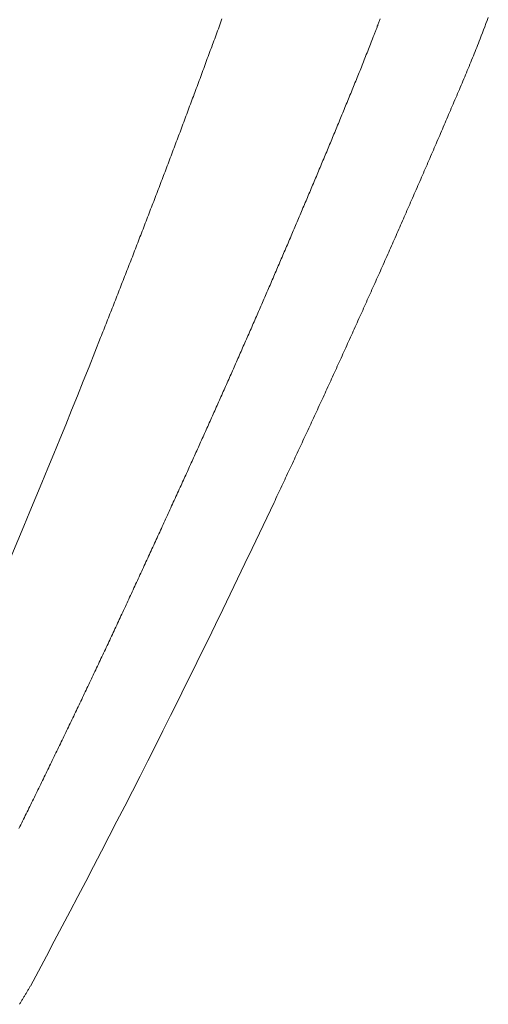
# Model space of a CAD drawing. Header units: millimetres. Extents: x -2274 to 12297, y -16157 to 26321.
# Tile 257 of 295: x -478.63 to -471.95, y -853.95 to -839.92. Entities that reach past the tile are written whole.
import ezdxf

# ---------------------------------------------------------------- set-up
doc = ezdxf.new("R2010")
doc.units = ezdxf.units.MM

msp = doc.modelspace()

# ---------------------------------------------------------------- linework, layer by layer
at = {"color": 253, "linetype": 'ByBlock', "lineweight": 13}
for points in [[(-480.261, -851.026, 0.01172), (-477.477, -844.453)], [(-478.479, -853.694, 0.013056), (-475.005, -846.803)]]:
    msp.add_lwpolyline(points, format="xyb", dxfattribs=at)
at = {"color": 253, "lineweight": 13}
for points in [[(-477.478, -844.453, 0), (-477.467, -844.425, 0), (-477.455, -844.397, 0), (-477.444, -844.369, 0), (-477.433, -844.341, 0), (-477.422, -844.312, 0), (-477.411, -844.284, 0), (-477.4, -844.256, 0), (-477.389, -844.228, 0), (-477.378, -844.2, 0), (-477.367, -844.172, 0), (-477.355, -844.144, 0), (-477.344, -844.116, 0), (-477.333, -844.088, 0), (-477.322, -844.06, 0), (-477.311, -844.032, 0), (-477.3, -844.004, 0), (-477.289, -843.975, 0), (-477.278, -843.947, 0), (-477.267, -843.919, 0), (-477.256, -843.891, 0), (-477.245, -843.863, 0), (-477.234, -843.835, 0), (-477.223, -843.807, 0), (-477.212, -843.779, 0), (-477.201, -843.751, 0), (-477.19, -843.722, 0), (-477.179, -843.694, 0), (-477.168, -843.666, 0), (-477.157, -843.638, 0), (-477.146, -843.61, 0), (-477.135, -843.582, 0), (-477.124, -843.554, 0), (-477.113, -843.526, 0), (-477.102, -843.498, 0), (-477.091, -843.469, 0), (-477.08, -843.441, 0), (-477.069, -843.413, 0), (-477.058, -843.385, 0), (-477.047, -843.357, 0), (-477.036, -843.329, 0), (-477.025, -843.301, 0), (-477.014, -843.272, 0), (-477.003, -843.244, 0), (-476.992, -843.216, 0), (-476.981, -843.188, 0), (-476.97, -843.16, 0), (-476.959, -843.132, 0), (-476.948, -843.103, 0), (-476.938, -843.075, 0), (-476.927, -843.047, 0), (-476.916, -843.019, 0), (-476.905, -842.991, 0), (-476.894, -842.963, 0), (-476.883, -842.934, 0), (-476.872, -842.906, 0), (-476.861, -842.878, 0), (-476.85, -842.85, 0), (-476.84, -842.822, 0), (-476.829, -842.794, 0), (-476.818, -842.765, 0), (-476.807, -842.737, 0), (-476.796, -842.709, 0), (-476.785, -842.681, 0), (-476.775, -842.653, 0), (-476.764, -842.625, 0), (-476.753, -842.596, 0), (-476.742, -842.568, 0), (-476.731, -842.54, 0), (-476.72, -842.512, 0), (-476.71, -842.484, 0), (-476.699, -842.455, 0), (-476.688, -842.427, 0), (-476.677, -842.399, 0), (-476.667, -842.371, 0), (-476.656, -842.343, 0), (-476.645, -842.314, 0), (-476.634, -842.286, 0), (-476.623, -842.258, 0), (-476.613, -842.23, 0), (-476.602, -842.201, 0), (-476.591, -842.173, 0), (-476.58, -842.145, 0), (-476.57, -842.117, 0), (-476.559, -842.089, 0), (-476.548, -842.06, 0), (-476.538, -842.032, 0), (-476.527, -842.004, 0), (-476.516, -841.976, 0), (-476.505, -841.947, 0), (-476.495, -841.919, 0), (-476.484, -841.891, 0), (-476.473, -841.863, 0), (-476.463, -841.834, 0), (-476.452, -841.806, 0), (-476.441, -841.778, 0), (-476.431, -841.75, 0), (-476.42, -841.721, 0), (-476.409, -841.693, 0), (-476.399, -841.665, 0), (-476.388, -841.637, 0), (-476.377, -841.608, 0), (-476.367, -841.58, 0), (-476.356, -841.552, 0), (-476.345, -841.524, 0), (-476.335, -841.495, 0), (-476.324, -841.467, 0), (-476.314, -841.439, 0), (-476.303, -841.411, 0), (-476.292, -841.382, 0), (-476.282, -841.354, 0), (-476.271, -841.326, 0), (-476.261, -841.297, 0), (-476.25, -841.269, 0), (-476.239, -841.241, 0), (-476.229, -841.213, 0), (-476.218, -841.184, 0), (-476.208, -841.156, 0), (-476.197, -841.128, 0), (-476.187, -841.099, 0), (-476.176, -841.071, 0), (-476.165, -841.043, 0), (-476.155, -841.015, 0), (-476.144, -840.986, 0), (-476.134, -840.958, 0), (-476.123, -840.93, 0), (-476.113, -840.901, 0), (-476.102, -840.873, 0), (-476.092, -840.845, 0), (-476.081, -840.816, 0), (-476.071, -840.788, 0), (-476.06, -840.76, 0), (-476.05, -840.731, 0), (-476.039, -840.703, 0), (-476.029, -840.675, 0), (-476.018, -840.647, 0), (-476.008, -840.618, 0), (-475.997, -840.59, 0), (-475.987, -840.562, 0), (-475.976, -840.533, 0), (-475.966, -840.505, 0), (-475.956, -840.477, 0), (-475.945, -840.448, 0), (-475.935, -840.42, 0), (-475.924, -840.392, 0), (-475.914, -840.363, 0), (-475.903, -840.335, 0), (-475.893, -840.307, 0), (-475.883, -840.278, 0), (-475.872, -840.25, 0), (-475.862, -840.222, 0), (-475.851, -840.193, 0), (-475.841, -840.165, 0), (-475.831, -840.136, 0), (-475.82, -840.108, 0), (-475.81, -840.08, 0), (-475.799, -840.051, 0), (-475.789, -840.023, 0), (-475.779, -839.995, 0), (-475.768, -839.966, 0), (-475.758, -839.938, 0), (-475.748, -839.91, 0)], [(-473.599, -840.193, 0), (-473.594, -840.181, 0), (-473.59, -840.169, 0), (-473.585, -840.158, 0), (-473.581, -840.146, 0), (-473.576, -840.134, 0), (-473.572, -840.123, 0), (-473.567, -840.111, 0), (-473.563, -840.099, 0), (-473.558, -840.088, 0), (-473.554, -840.076, 0), (-473.549, -840.064, 0), (-473.545, -840.052, 0), (-473.54, -840.041, 0), (-473.536, -840.029, 0), (-473.532, -840.017, 0), (-473.527, -840.006, 0), (-473.523, -839.994, 0), (-473.519, -839.982, 0), (-473.514, -839.97, 0), (-473.51, -839.959, 0), (-473.506, -839.947, 0), (-473.501, -839.935, 0), (-473.497, -839.923, 0), (-473.493, -839.912, 0)], [(-472.066, -840.197, 0), (-472.05, -840.154, 0), (-472.033, -840.11, 0), (-472.016, -840.066, 0), (-472, -840.023, 0), (-471.983, -839.979, 0), (-471.967, -839.936, 0), (-471.95, -839.892, 0)], [(-476.331, -846.561, 0), (-476.32, -846.536, 0), (-476.309, -846.511, 0), (-476.298, -846.486, 0), (-476.286, -846.462, 0), (-476.275, -846.437, 0), (-476.264, -846.412, 0), (-476.253, -846.388, 0), (-476.241, -846.363, 0), (-476.23, -846.338, 0), (-476.219, -846.313, 0), (-476.208, -846.289, 0), (-476.196, -846.264, 0), (-476.185, -846.239, 0), (-476.174, -846.214, 0), (-476.163, -846.19, 0), (-476.151, -846.165, 0), (-476.14, -846.14, 0), (-476.129, -846.115, 0), (-476.118, -846.091, 0), (-476.107, -846.066, 0), (-476.095, -846.041, 0), (-476.084, -846.016, 0), (-476.073, -845.991, 0), (-476.062, -845.967, 0), (-476.051, -845.942, 0), (-476.04, -845.917, 0), (-476.028, -845.892, 0), (-476.017, -845.868, 0), (-476.006, -845.843, 0), (-475.995, -845.818, 0), (-475.984, -845.793, 0), (-475.973, -845.768, 0), (-475.961, -845.744, 0), (-475.95, -845.719, 0), (-475.939, -845.694, 0), (-475.928, -845.669, 0), (-475.917, -845.644, 0), (-475.906, -845.62, 0), (-475.895, -845.595, 0), (-475.884, -845.57, 0), (-475.872, -845.545, 0), (-475.861, -845.52, 0), (-475.85, -845.496, 0), (-475.839, -845.471, 0), (-475.828, -845.446, 0), (-475.817, -845.421, 0), (-475.806, -845.396, 0), (-475.795, -845.372, 0), (-475.784, -845.347, 0), (-475.773, -845.322, 0), (-475.762, -845.297, 0), (-475.751, -845.272, 0), (-475.74, -845.247, 0), (-475.728, -845.223, 0), (-475.717, -845.198, 0), (-475.706, -845.173, 0), (-475.695, -845.148, 0), (-475.684, -845.123, 0), (-475.673, -845.098, 0), (-475.662, -845.074, 0), (-475.651, -845.049, 0), (-475.64, -845.024, 0), (-475.629, -844.999, 0), (-475.618, -844.974, 0), (-475.607, -844.949, 0), (-475.596, -844.925, 0), (-475.585, -844.9, 0), (-475.574, -844.875, 0), (-475.563, -844.85, 0), (-475.552, -844.825, 0), (-475.541, -844.8, 0), (-475.53, -844.775, 0), (-475.519, -844.751, 0), (-475.508, -844.726, 0), (-475.497, -844.701, 0), (-475.486, -844.676, 0), (-475.475, -844.651, 0), (-475.464, -844.626, 0), (-475.454, -844.601, 0), (-475.443, -844.576, 0), (-475.432, -844.552, 0), (-475.421, -844.527, 0), (-475.41, -844.502, 0), (-475.399, -844.477, 0), (-475.388, -844.452, 0), (-475.377, -844.427, 0), (-475.366, -844.402, 0), (-475.355, -844.377, 0), (-475.344, -844.352, 0), (-475.333, -844.328, 0), (-475.323, -844.303, 0), (-475.312, -844.278, 0), (-475.301, -844.253, 0), (-475.29, -844.228, 0), (-475.279, -844.203, 0), (-475.268, -844.178, 0), (-475.257, -844.153, 0), (-475.246, -844.128, 0), (-475.236, -844.103, 0), (-475.225, -844.079, 0), (-475.214, -844.054, 0), (-475.203, -844.029, 0), (-475.192, -844.004, 0), (-475.181, -843.979, 0), (-475.17, -843.954, 0), (-475.16, -843.929, 0), (-475.149, -843.904, 0), (-475.138, -843.879, 0), (-475.127, -843.854, 0), (-475.116, -843.829, 0), (-475.106, -843.804, 0), (-475.095, -843.779, 0), (-475.084, -843.754, 0), (-475.073, -843.73, 0), (-475.062, -843.705, 0), (-475.052, -843.68, 0), (-475.041, -843.655, 0), (-475.03, -843.63, 0), (-475.019, -843.605, 0), (-475.008, -843.58, 0), (-474.998, -843.555, 0), (-474.987, -843.53, 0), (-474.976, -843.505, 0), (-474.965, -843.48, 0), (-474.955, -843.455, 0), (-474.944, -843.43, 0), (-474.933, -843.405, 0), (-474.922, -843.38, 0), (-474.912, -843.355, 0), (-474.901, -843.33, 0), (-474.89, -843.305, 0), (-474.879, -843.28, 0), (-474.869, -843.255, 0), (-474.858, -843.23, 0), (-474.847, -843.205, 0), (-474.837, -843.18, 0), (-474.826, -843.155, 0), (-474.815, -843.13, 0), (-474.805, -843.105, 0), (-474.794, -843.08, 0), (-474.783, -843.055, 0), (-474.772, -843.03, 0), (-474.762, -843.005, 0), (-474.751, -842.98, 0), (-474.74, -842.955, 0), (-474.73, -842.93, 0), (-474.719, -842.905, 0), (-474.709, -842.88, 0), (-474.698, -842.855, 0), (-474.687, -842.83, 0), (-474.677, -842.805, 0), (-474.666, -842.78, 0), (-474.655, -842.755, 0), (-474.645, -842.73, 0), (-474.634, -842.705, 0), (-474.623, -842.68, 0), (-474.613, -842.655, 0), (-474.602, -842.63, 0), (-474.592, -842.605, 0), (-474.581, -842.58, 0), (-474.57, -842.555, 0), (-474.56, -842.53, 0), (-474.549, -842.505, 0), (-474.539, -842.48, 0), (-474.528, -842.455, 0), (-474.517, -842.43, 0), (-474.507, -842.405, 0), (-474.496, -842.38, 0), (-474.486, -842.355, 0), (-474.475, -842.33, 0), (-474.465, -842.305, 0), (-474.454, -842.28, 0), (-474.444, -842.255, 0), (-474.433, -842.23, 0), (-474.423, -842.205, 0), (-474.412, -842.18, 0), (-474.401, -842.155, 0), (-474.391, -842.13, 0), (-474.38, -842.105, 0), (-474.37, -842.079, 0), (-474.359, -842.054, 0), (-474.349, -842.029, 0), (-474.338, -842.004, 0), (-474.328, -841.979, 0), (-474.317, -841.954, 0), (-474.307, -841.929, 0), (-474.296, -841.904, 0), (-474.286, -841.879, 0), (-474.275, -841.854, 0), (-474.265, -841.829, 0), (-474.254, -841.804, 0), (-474.244, -841.779, 0), (-474.234, -841.754, 0), (-474.223, -841.728, 0), (-474.213, -841.703, 0), (-474.202, -841.678, 0), (-474.192, -841.653, 0), (-474.181, -841.628, 0), (-474.171, -841.603, 0), (-474.16, -841.578, 0), (-474.15, -841.553, 0), (-474.14, -841.528, 0), (-474.129, -841.503, 0), (-474.119, -841.477, 0), (-474.108, -841.452, 0), (-474.098, -841.427, 0), (-474.088, -841.402, 0), (-474.077, -841.377, 0), (-474.067, -841.352, 0), (-474.056, -841.327, 0), (-474.046, -841.302, 0), (-474.036, -841.277, 0), (-474.025, -841.251, 0), (-474.015, -841.226, 0), (-474.005, -841.201, 0), (-473.994, -841.176, 0), (-473.984, -841.151, 0), (-473.974, -841.126, 0), (-473.963, -841.101, 0), (-473.953, -841.075, 0), (-473.943, -841.05, 0), (-473.933, -841.025, 0), (-473.922, -841, 0), (-473.912, -840.975, 0), (-473.902, -840.95, 0), (-473.892, -840.924, 0), (-473.881, -840.899, 0), (-473.871, -840.874, 0), (-473.861, -840.849, 0), (-473.851, -840.824, 0), (-473.84, -840.799, 0), (-473.83, -840.773, 0), (-473.82, -840.748, 0), (-473.81, -840.723, 0), (-473.8, -840.698, 0), (-473.79, -840.673, 0), (-473.779, -840.647, 0), (-473.769, -840.622, 0), (-473.759, -840.597, 0), (-473.749, -840.572, 0), (-473.739, -840.546, 0), (-473.729, -840.521, 0), (-473.719, -840.496, 0), (-473.709, -840.471, 0), (-473.699, -840.445, 0), (-473.689, -840.42, 0), (-473.679, -840.395, 0), (-473.669, -840.37, 0), (-473.659, -840.344, 0), (-473.649, -840.319, 0), (-473.639, -840.294, 0), (-473.629, -840.269, 0), (-473.619, -840.243, 0), (-473.609, -840.218, 0), (-473.599, -840.193, 0)], [(-475.005, -846.803, 0), (-474.991, -846.774, 0), (-474.978, -846.744, 0), (-474.964, -846.715, 0), (-474.95, -846.686, 0), (-474.936, -846.656, 0), (-474.922, -846.627, 0), (-474.908, -846.598, 0), (-474.894, -846.568, 0), (-474.881, -846.539, 0), (-474.867, -846.51, 0), (-474.853, -846.48, 0), (-474.839, -846.451, 0), (-474.825, -846.422, 0), (-474.812, -846.392, 0), (-474.798, -846.363, 0), (-474.784, -846.334, 0), (-474.77, -846.304, 0), (-474.757, -846.275, 0), (-474.743, -846.246, 0), (-474.729, -846.216, 0), (-474.715, -846.187, 0), (-474.702, -846.157, 0), (-474.688, -846.128, 0), (-474.674, -846.099, 0), (-474.66, -846.069, 0), (-474.647, -846.04, 0), (-474.633, -846.011, 0), (-474.619, -845.981, 0), (-474.606, -845.952, 0), (-474.592, -845.922, 0), (-474.578, -845.893, 0), (-474.564, -845.864, 0), (-474.551, -845.834, 0), (-474.537, -845.805, 0), (-474.523, -845.775, 0), (-474.51, -845.746, 0), (-474.496, -845.717, 0), (-474.482, -845.687, 0), (-474.469, -845.658, 0), (-474.455, -845.628, 0), (-474.442, -845.599, 0), (-474.428, -845.569, 0), (-474.414, -845.54, 0), (-474.401, -845.511, 0), (-474.387, -845.481, 0), (-474.374, -845.452, 0), (-474.36, -845.422, 0), (-474.346, -845.393, 0), (-474.333, -845.363, 0), (-474.319, -845.334, 0), (-474.306, -845.305, 0), (-474.292, -845.275, 0), (-474.278, -845.246, 0), (-474.265, -845.216, 0), (-474.251, -845.187, 0), (-474.238, -845.157, 0), (-474.224, -845.128, 0), (-474.211, -845.098, 0), (-474.197, -845.069, 0), (-474.184, -845.039, 0), (-474.17, -845.01, 0), (-474.157, -844.98, 0), (-474.143, -844.951, 0), (-474.13, -844.921, 0), (-474.116, -844.892, 0), (-474.103, -844.862, 0), (-474.089, -844.833, 0), (-474.076, -844.803, 0), (-474.062, -844.774, 0), (-474.049, -844.744, 0), (-474.035, -844.715, 0), (-474.022, -844.685, 0), (-474.009, -844.656, 0), (-473.995, -844.626, 0), (-473.982, -844.597, 0), (-473.968, -844.567, 0), (-473.955, -844.538, 0), (-473.941, -844.508, 0), (-473.928, -844.479, 0), (-473.915, -844.449, 0), (-473.901, -844.42, 0), (-473.888, -844.39, 0), (-473.875, -844.361, 0), (-473.861, -844.331, 0), (-473.848, -844.302, 0), (-473.834, -844.272, 0), (-473.821, -844.242, 0), (-473.808, -844.213, 0), (-473.794, -844.183, 0), (-473.781, -844.154, 0), (-473.768, -844.124, 0), (-473.754, -844.095, 0), (-473.741, -844.065, 0), (-473.728, -844.036, 0), (-473.714, -844.006, 0), (-473.701, -843.976, 0), (-473.688, -843.947, 0), (-473.675, -843.917, 0), (-473.661, -843.888, 0), (-473.648, -843.858, 0), (-473.635, -843.829, 0), (-473.621, -843.799, 0), (-473.608, -843.769, 0), (-473.595, -843.74, 0), (-473.582, -843.71, 0), (-473.568, -843.681, 0), (-473.555, -843.651, 0), (-473.542, -843.621, 0), (-473.529, -843.592, 0), (-473.515, -843.562, 0), (-473.502, -843.533, 0), (-473.489, -843.503, 0), (-473.476, -843.473, 0), (-473.463, -843.444, 0), (-473.449, -843.414, 0), (-473.436, -843.384, 0), (-473.423, -843.355, 0), (-473.41, -843.325, 0), (-473.397, -843.296, 0), (-473.384, -843.266, 0), (-473.37, -843.236, 0), (-473.357, -843.207, 0), (-473.344, -843.177, 0), (-473.331, -843.147, 0), (-473.318, -843.118, 0), (-473.305, -843.088, 0), (-473.292, -843.058, 0), (-473.279, -843.029, 0), (-473.265, -842.999, 0), (-473.252, -842.969, 0), (-473.239, -842.94, 0), (-473.226, -842.91, 0), (-473.213, -842.88, 0), (-473.2, -842.851, 0), (-473.187, -842.821, 0), (-473.174, -842.791, 0), (-473.161, -842.762, 0), (-473.148, -842.732, 0), (-473.135, -842.702, 0), (-473.122, -842.673, 0), (-473.109, -842.643, 0), (-473.096, -842.613, 0), (-473.083, -842.584, 0), (-473.07, -842.554, 0), (-473.057, -842.524, 0), (-473.044, -842.494, 0), (-473.031, -842.465, 0), (-473.018, -842.435, 0), (-473.005, -842.405, 0), (-472.992, -842.376, 0), (-472.979, -842.346, 0), (-472.966, -842.316, 0), (-472.953, -842.286, 0), (-472.94, -842.257, 0), (-472.927, -842.227, 0), (-472.914, -842.197, 0), (-472.901, -842.168, 0), (-472.888, -842.138, 0), (-472.875, -842.108, 0), (-472.862, -842.078, 0), (-472.849, -842.049, 0), (-472.836, -842.019, 0), (-472.823, -841.989, 0), (-472.81, -841.959, 0), (-472.798, -841.93, 0), (-472.785, -841.9, 0), (-472.772, -841.87, 0), (-472.759, -841.84, 0), (-472.746, -841.811, 0), (-472.733, -841.781, 0), (-472.72, -841.751, 0), (-472.707, -841.721, 0), (-472.695, -841.692, 0), (-472.682, -841.662, 0), (-472.669, -841.632, 0), (-472.656, -841.602, 0), (-472.643, -841.572, 0), (-472.63, -841.543, 0), (-472.618, -841.513, 0), (-472.605, -841.483, 0), (-472.592, -841.453, 0), (-472.579, -841.423, 0), (-472.566, -841.394, 0), (-472.554, -841.364, 0), (-472.541, -841.334, 0), (-472.528, -841.304, 0), (-472.515, -841.275, 0), (-472.503, -841.245, 0), (-472.49, -841.215, 0), (-472.477, -841.185, 0), (-472.464, -841.155, 0), (-472.451, -841.125, 0), (-472.439, -841.096, 0), (-472.426, -841.066, 0), (-472.413, -841.036, 0), (-472.4, -841.006, 0), (-472.388, -840.976, 0), (-472.375, -840.947, 0), (-472.362, -840.917, 0), (-472.35, -840.887, 0), (-472.337, -840.857, 0), (-472.324, -840.827, 0), (-472.312, -840.797, 0), (-472.299, -840.767, 0), (-472.286, -840.738, 0), (-472.274, -840.708, 0), (-472.261, -840.678, 0), (-472.249, -840.648, 0), (-472.236, -840.618, 0), (-472.224, -840.588, 0), (-472.211, -840.558, 0), (-472.199, -840.528, 0), (-472.187, -840.498, 0), (-472.174, -840.468, 0), (-472.162, -840.438, 0), (-472.15, -840.408, 0), (-472.138, -840.378, 0), (-472.126, -840.348, 0), (-472.114, -840.318, 0), (-472.102, -840.288, 0), (-472.09, -840.257, 0), (-472.078, -840.227, 0), (-472.066, -840.197, 0)], [(-476.331, -846.561, 0), (-476.344, -846.587, 0), (-476.356, -846.614, 0), (-476.368, -846.64, 0), (-476.38, -846.667, 0), (-476.392, -846.694, 0), (-476.404, -846.72, 0), (-476.416, -846.747, 0), (-476.429, -846.773, 0), (-476.441, -846.8, 0), (-476.453, -846.827, 0), (-476.465, -846.853, 0), (-476.477, -846.88, 0), (-476.489, -846.906, 0), (-476.501, -846.933, 0), (-476.514, -846.959, 0), (-476.526, -846.986, 0), (-476.538, -847.013, 0), (-476.55, -847.039, 0), (-476.562, -847.066, 0), (-476.574, -847.092, 0), (-476.587, -847.119, 0), (-476.599, -847.145, 0), (-476.611, -847.172, 0), (-476.623, -847.199, 0), (-476.635, -847.225, 0), (-476.647, -847.252, 0), (-476.66, -847.278, 0), (-476.672, -847.305, 0), (-476.684, -847.331, 0), (-476.696, -847.358, 0), (-476.708, -847.384, 0), (-476.721, -847.411, 0), (-476.733, -847.438, 0), (-476.745, -847.464, 0), (-476.757, -847.491, 0), (-476.769, -847.517, 0), (-476.782, -847.544, 0), (-476.794, -847.57, 0), (-476.806, -847.597, 0), (-476.818, -847.623, 0), (-476.831, -847.65, 0), (-476.843, -847.677, 0), (-476.855, -847.703, 0), (-476.867, -847.73, 0), (-476.879, -847.756, 0), (-476.892, -847.783, 0), (-476.904, -847.809, 0), (-476.916, -847.836, 0), (-476.928, -847.862, 0), (-476.941, -847.889, 0), (-476.953, -847.915, 0), (-476.965, -847.942, 0), (-476.978, -847.968, 0), (-476.99, -847.995, 0), (-477.002, -848.021, 0), (-477.014, -848.048, 0), (-477.027, -848.075, 0), (-477.039, -848.101, 0), (-477.051, -848.128, 0), (-477.064, -848.154, 0), (-477.076, -848.181, 0), (-477.088, -848.207, 0), (-477.1, -848.234, 0), (-477.113, -848.26, 0), (-477.125, -848.287, 0), (-477.137, -848.313, 0), (-477.15, -848.34, 0), (-477.162, -848.366, 0), (-477.174, -848.393, 0), (-477.187, -848.419, 0), (-477.199, -848.446, 0), (-477.211, -848.472, 0), (-477.224, -848.499, 0), (-477.236, -848.525, 0), (-477.248, -848.552, 0), (-477.261, -848.578, 0), (-477.273, -848.605, 0), (-477.286, -848.631, 0), (-477.298, -848.657, 0), (-477.31, -848.684, 0), (-477.323, -848.71, 0), (-477.335, -848.737, 0), (-477.348, -848.763, 0), (-477.36, -848.79, 0), (-477.372, -848.816, 0), (-477.385, -848.843, 0), (-477.397, -848.869, 0), (-477.41, -848.896, 0), (-477.422, -848.922, 0), (-477.435, -848.949, 0), (-477.447, -848.975, 0), (-477.459, -849.001, 0), (-477.472, -849.028, 0), (-477.484, -849.054, 0), (-477.497, -849.081, 0), (-477.509, -849.107, 0), (-477.522, -849.134, 0), (-477.534, -849.16, 0), (-477.547, -849.186, 0), (-477.559, -849.213, 0), (-477.572, -849.239, 0), (-477.584, -849.266, 0), (-477.597, -849.292, 0), (-477.609, -849.318, 0), (-477.622, -849.345, 0), (-477.634, -849.371, 0), (-477.647, -849.398, 0), (-477.659, -849.424, 0), (-477.672, -849.45, 0), (-477.685, -849.477, 0), (-477.697, -849.503, 0), (-477.71, -849.53, 0), (-477.722, -849.556, 0), (-477.735, -849.582, 0), (-477.747, -849.609, 0), (-477.76, -849.635, 0), (-477.773, -849.662, 0), (-477.785, -849.688, 0), (-477.798, -849.714, 0), (-477.81, -849.741, 0), (-477.823, -849.767, 0), (-477.836, -849.793, 0), (-477.848, -849.82, 0), (-477.861, -849.846, 0), (-477.874, -849.872, 0), (-477.886, -849.899, 0), (-477.899, -849.925, 0), (-477.912, -849.951, 0), (-477.924, -849.978, 0), (-477.937, -850.004, 0), (-477.95, -850.03, 0), (-477.962, -850.057, 0), (-477.975, -850.083, 0), (-477.988, -850.109, 0), (-478, -850.136, 0), (-478.013, -850.162, 0), (-478.026, -850.188, 0), (-478.038, -850.215, 0), (-478.051, -850.241, 0), (-478.064, -850.267, 0), (-478.077, -850.294, 0), (-478.089, -850.32, 0), (-478.102, -850.346, 0), (-478.115, -850.373, 0), (-478.128, -850.399, 0), (-478.14, -850.425, 0), (-478.153, -850.451, 0), (-478.166, -850.478, 0), (-478.179, -850.504, 0), (-478.191, -850.53, 0), (-478.204, -850.557, 0), (-478.217, -850.583, 0), (-478.23, -850.609, 0), (-478.243, -850.635, 0), (-478.255, -850.662, 0), (-478.268, -850.688, 0), (-478.281, -850.714, 0), (-478.294, -850.741, 0), (-478.307, -850.767, 0), (-478.319, -850.793, 0), (-478.332, -850.819, 0), (-478.345, -850.846, 0), (-478.358, -850.872, 0), (-478.371, -850.898, 0), (-478.384, -850.924, 0), (-478.397, -850.951, 0), (-478.409, -850.977, 0), (-478.422, -851.003, 0), (-478.435, -851.029, 0), (-478.448, -851.056, 0), (-478.461, -851.082, 0), (-478.474, -851.108, 0), (-478.487, -851.134, 0), (-478.5, -851.16, 0), (-478.512, -851.187, 0), (-478.525, -851.213, 0), (-478.538, -851.239, 0), (-478.551, -851.265, 0), (-478.564, -851.292, 0), (-478.577, -851.318, 0), (-478.59, -851.344, 0), (-478.603, -851.37, 0), (-478.616, -851.396, 0), (-478.629, -851.423, 0), (-478.642, -851.449, 0)], [(-478.48, -853.694, 0), (-478.486, -853.704, 0), (-478.491, -853.714, 0), (-478.497, -853.723, 0), (-478.502, -853.733, 0), (-478.508, -853.743, 0), (-478.513, -853.753, 0), (-478.519, -853.762, 0), (-478.524, -853.772, 0), (-478.53, -853.782, 0), (-478.536, -853.792, 0), (-478.541, -853.801, 0), (-478.547, -853.811, 0), (-478.553, -853.821, 0), (-478.558, -853.83, 0), (-478.564, -853.84, 0), (-478.57, -853.849, 0), (-478.576, -853.859, 0), (-478.581, -853.869, 0), (-478.587, -853.878, 0), (-478.593, -853.888, 0), (-478.599, -853.897, 0), (-478.605, -853.907, 0), (-478.61, -853.917, 0), (-478.616, -853.926, 0), (-478.622, -853.936, 0), (-478.628, -853.945, 0), (-478.634, -853.955, 0)]]:
    msp.add_polyline3d(points, dxfattribs=at)

doc.saveas('drawing.dxf')
